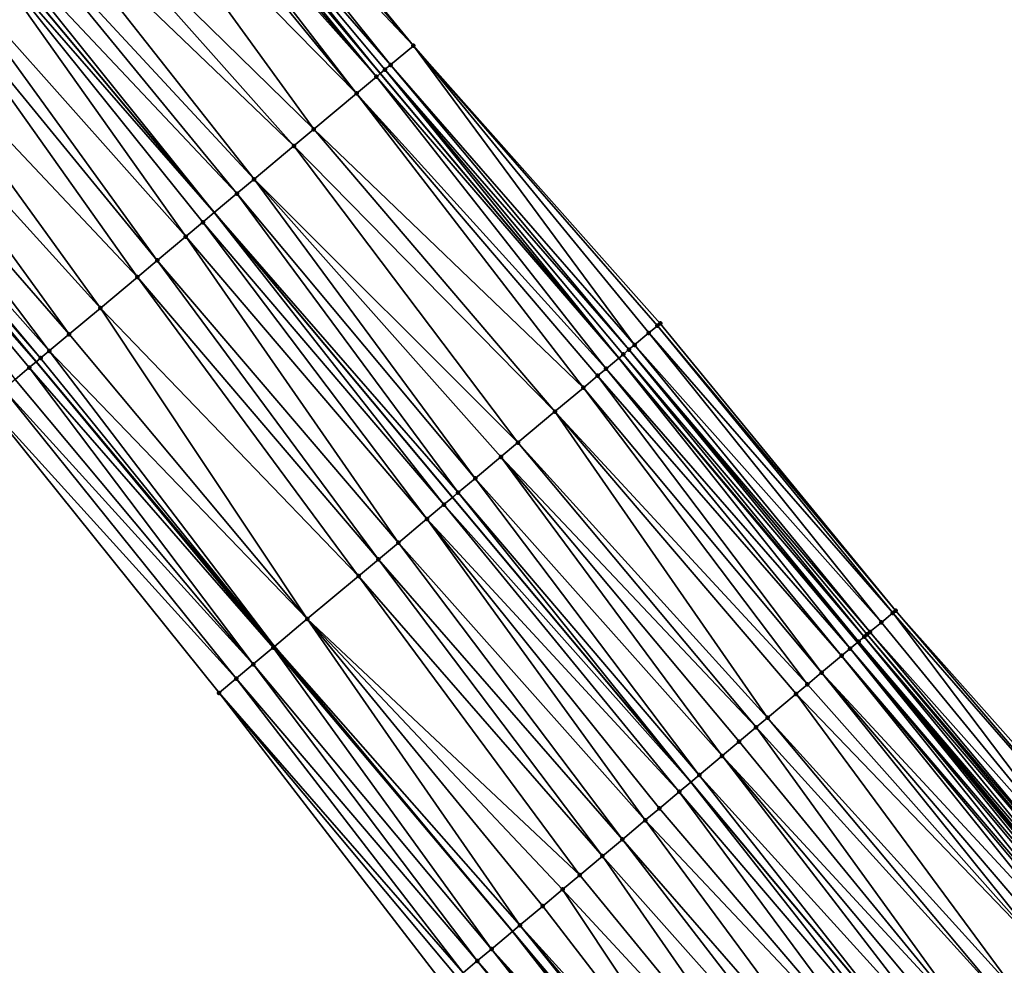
# Model space of a CAD drawing. Header units: feet. Extents: x 2004186 to 2014793, y 836912 to 864902.
# Tile 475 of 656: x 2007390 to 2007443, y 851953 to 852004. Entities that reach past the tile are written whole.
import ezdxf

# ---------------------------------------------------------------- set-up
doc = ezdxf.new("R2010")
doc.units = ezdxf.units.FT
doc.header["$LTSCALE"] = 100
doc.header["$MEASUREMENT"] = 0
for name, color, linetype, lineweight in [('EP_Travel Lane', 5, 'Continuous', 40), ('GPL_Skip Line', 2, 'Continuous', 40), ('Road Shots', 4, 'Continuous', 200), ('Road X-Section', 30, 'Continuous', 13)]:
    doc.layers.add(name, color=color, linetype=linetype, lineweight=lineweight)
doc.layers.add('I-77 SB_MM21-27-Surface-Border', color=7, linetype='Continuous')
doc.layers.add('I-77 SB_MM21-27-Surface-TIN', color=7, linetype='Continuous')

msp = doc.modelspace()

# ---------------------------------------------------------------- linework, layer by layer
at = {"layer": 'EP_Travel Lane'}
for points in [[(2007602.427108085, 851771.5193613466, 434.8469044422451), (2007589.54651904, 851786.819311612, 434.8923753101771), (2007576.665960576, 851802.1192255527, 434.9596045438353), (2007563.785330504, 851817.4192245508, 434.9758447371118), (2007550.917838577, 851832.7106904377, 435.0116748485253), (2007538.043185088, 851848.0156263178, 435.0706222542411), (2007525.168504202, 851863.3205947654, 435.1204272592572), (2007512.293951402, 851878.6254109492, 435.212847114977), (2007499.41933764, 851893.9302996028, 435.2849911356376), (2007486.544797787, 851909.2351003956, 435.3817265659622), (2007473.670264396, 851924.5398935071, 435.4805826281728), (2007460.795805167, 851939.8445984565, 435.6041196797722), (2007447.942165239, 851955.1356272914, 435.7190686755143), (2007435.081684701, 851970.4521688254, 435.8326704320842), (2007422.221149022, 851985.7687760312, 435.9335443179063), (2007409.360636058, 852001.0853561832, 436.0396608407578), (2007396.500211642, 852016.4018308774, 436.1662396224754)], [(2007570.793330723, 851771.014521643, 434.817005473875), (2007557.86489253, 851786.2741778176, 434.8509902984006), (2007544.936497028, 851801.5337836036, 434.915286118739), (2007532.05063319, 851816.850676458, 434.9944426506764), (2007519.212721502, 851832.1865921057, 435.0379682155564), (2007506.374905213, 851847.5223937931, 435.1133429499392), (2007493.5371169, 851862.8581620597, 435.1980239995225), (2007480.699472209, 851878.1937587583, 435.3306054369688), (2007467.861817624, 851893.5293672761, 435.4598719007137), (2007455.024251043, 851908.8648706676, 435.6185170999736), (2007442.186681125, 851924.2003780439, 435.7760287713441), (2007429.332880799, 851939.5554357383, 435.9316822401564), (2007416.495602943, 851954.891014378, 436.0893727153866), (2007403.658229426, 851970.2267072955, 436.2248801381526), (2007390.821034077, 851985.562187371, 436.4016694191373), (2007377.983800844, 852000.8977127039, 436.5696962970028), (2007365.146606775, 852016.2331912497, 436.746768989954)]]:
    msp.add_polyline3d(points, dxfattribs=at)
at = {"layer": 'GPL_Skip Line'}
msp.add_polyline3d([(2007593.417325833, 851763.9257781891, 434.9261233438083), (2007580.528480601, 851779.2188413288, 434.9466733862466), (2007567.639660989, 851794.5118740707, 434.9854355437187), (2007554.750797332, 851809.8049590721, 434.992887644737), (2007541.873390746, 851825.1076221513, 435.034522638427), (2007529.003965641, 851840.4170964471, 435.0699682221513), (2007516.134610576, 851855.7264874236, 435.1287140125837), (2007503.265309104, 851871.0358146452, 435.2052888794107), (2007490.396091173, 851886.3450424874, 435.3096552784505), (2007477.526880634, 851901.6542615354, 435.4164809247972), (2007464.657759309, 851916.9633744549, 435.5529856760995), (2007451.788603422, 851932.27252849, 435.677992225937), (2007438.931656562, 851947.5918225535, 435.8180751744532), (2007426.093954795, 851962.9272594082, 435.9514584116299), (2007413.256145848, 851978.2628242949, 436.0600149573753), (2007400.41848609, 851993.5982109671, 436.2031289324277), (2007387.580882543, 852008.9335304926, 436.3592634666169)], dxfattribs=at)
at = {"layer": 'I-77 SB_MM21-27-Surface-Border', "color": 3, "linetype": 'ByBlock', "lineweight": -2}
for points in [[(2007398.467898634, 852018.0501573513, 436.0381571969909), (2007411.15235097, 852002.5862111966, 435.9298862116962), (2007424.450099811, 851987.6359453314, 435.7904198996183), (2007437.134730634, 851972.1717859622, 435.7234660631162), (2007450.432588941, 851957.221389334, 435.6093713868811), (2007463.423082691, 851942.0540873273, 435.4482632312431), (2007476.44525159, 851926.8737239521, 435.2961944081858), (2007489.161404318, 851911.4357675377, 435.2015389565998), (2007502.030708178, 851896.1264374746, 435.1257404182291), (2007515.206074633, 851881.0746452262, 435.0080152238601), (2007527.92233302, 851865.636563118, 434.948486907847), (2007540.791672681, 851850.3271904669, 434.8846398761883), (2007553.814176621, 851835.146428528, 434.8440177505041), (2007565.914514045, 851819.2140732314, 434.8380111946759), (2007578.803343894, 851803.9210283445, 434.8065693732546), (2007591.386305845, 851788.3702145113, 434.7703173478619), (2007604.733864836, 851773.463909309, 434.69425341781)], [(2007568.599676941, 851769.1657998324, 434.793076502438), (2007555.863779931, 851784.58773051, 434.8261248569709), (2007542.516219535, 851799.4940373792, 434.901223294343), (2007529.319505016, 851814.5548996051, 434.9846736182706), (2007516.143906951, 851829.6069673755, 435.0253286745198), (2007503.274639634, 851844.9162539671, 435.1132913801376), (2007490.405418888, 851860.2254851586, 435.216715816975), (2007477.383172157, 851875.4059411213, 435.3428858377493), (2007464.360932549, 851890.5863886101, 435.4714047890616), (2007451.338743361, 851905.7667761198, 435.6167385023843), (2007438.469698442, 851921.0757981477, 435.7786532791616), (2007426.050253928, 851936.8071358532, 435.9688119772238), (2007412.905939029, 851951.8856906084, 436.1259388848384), (2007400.681674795, 851967.7346392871, 436.2607944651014), (2007388.151000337, 851983.3264634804, 436.4663909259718), (2007374.70008124, 851998.148125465, 436.6493122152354), (2007362.015852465, 852013.6118045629, 436.8093653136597)]]:
    msp.add_polyline3d(points, dxfattribs=at)
at = {"layer": 'I-77 SB_MM21-27-Surface-TIN', "color": 128, "linetype": 'ByBlock', "lineweight": -2}
for points in [[(2007398.467898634, 852018.0501573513, 436.0381571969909), (2007398.161283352, 852017.7932778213, 436.0613848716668), (2007411.15235097, 852002.5862111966, 435.9298862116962)], [(2007398.161283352, 852017.7932778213, 436.0613848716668), (2007397.394725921, 852017.1511019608, 436.1150010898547), (2007411.15235097, 852002.5862111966, 435.9298862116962)], [(2007397.394725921, 852017.1511019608, 436.1150010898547), (2007396.781451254, 852016.6373955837, 436.1512408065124), (2007409.92584846, 852001.5587425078, 436.013210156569)], [(2007397.394725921, 852017.1511019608, 436.1150010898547), (2007409.92584846, 852001.5587425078, 436.013210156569), (2007411.15235097, 852002.5862111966, 435.9298862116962)], [(2007396.168161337, 852016.1237074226, 436.1839482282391), (2007409.159206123, 852000.9166680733, 436.0471578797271), (2007396.500211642, 852016.4018308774, 436.1662396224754)], [(2007396.781451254, 852016.6373955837, 436.1512408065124), (2007396.500211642, 852016.4018308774, 436.1662396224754), (2007409.360636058, 852001.0853561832, 436.0396608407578)], [(2007409.159206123, 852000.9166680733, 436.0471578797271), (2007409.360636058, 852001.0853561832, 436.0396608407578), (2007396.500211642, 852016.4018308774, 436.1662396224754)], [(2007396.781451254, 852016.6373955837, 436.1512408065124), (2007409.360636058, 852001.0853561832, 436.0396608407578), (2007409.619205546, 852001.3018959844, 436.0300371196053)], [(2007396.781451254, 852016.6373955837, 436.1512408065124), (2007409.619205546, 852001.3018959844, 436.0300371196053), (2007409.92584846, 852001.5587425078, 436.013210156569)], [(2007395.861494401, 852015.8668895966, 436.1952109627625), (2007395.401458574, 852015.4817051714, 436.2039000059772), (2007408.085816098, 852000.0178722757, 436.0736628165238)], [(2007396.168161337, 852016.1237074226, 436.1839482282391), (2007395.861494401, 852015.8668895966, 436.1952109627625), (2007409.159206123, 852000.9166680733, 436.0471578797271)], [(2007395.861494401, 852015.8668895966, 436.1952109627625), (2007408.085816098, 852000.0178722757, 436.0736628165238), (2007409.159206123, 852000.9166680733, 436.0471578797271)], [(2007395.401458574, 852015.4817051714, 436.2039000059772), (2007394.021357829, 852014.3261438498, 436.2315273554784), (2007408.085816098, 852000.0178722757, 436.0736628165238)], [(2007394.021357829, 852014.3261438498, 436.2315273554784), (2007391.414509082, 852012.1434070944, 436.2856153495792), (2007405.785635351, 851998.0919520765, 436.1167312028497)], [(2007394.021357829, 852014.3261438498, 436.2315273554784), (2007405.785635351, 851998.0919520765, 436.1167312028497), (2007408.085816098, 852000.0178722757, 436.0736628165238)], [(2007391.414509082, 852012.1434070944, 436.2856153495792), (2007390.187719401, 852011.1162814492, 436.3024216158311), (2007404.712210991, 851997.1931972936, 436.1352829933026)], [(2007391.414509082, 852012.1434070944, 436.2856153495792), (2007404.712210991, 851997.1931972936, 436.1352829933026), (2007405.785635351, 851998.0919520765, 436.1167312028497)], [(2007390.187719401, 852011.1162814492, 436.3024216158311), (2007388.960957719, 852010.0891223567, 436.3257136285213), (2007402.565309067, 851995.3957512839, 436.1600624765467)], [(2007390.187719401, 852011.1162814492, 436.3024216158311), (2007402.565309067, 851995.3957512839, 436.1600624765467), (2007404.712210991, 851997.1931972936, 436.1352829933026)], [(2007388.960957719, 852010.0891223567, 436.3257136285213), (2007387.88756919, 852009.190324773, 436.3525664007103), (2007401.64522853, 851994.6253930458, 436.1753814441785)], [(2007388.960957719, 852010.0891223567, 436.3257136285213), (2007401.64522853, 851994.6253930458, 436.1753814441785), (2007402.565309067, 851995.3957512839, 436.1600624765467)], [(2007387.274195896, 852008.6767362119, 436.3659605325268), (2007400.41848609, 851993.5982109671, 436.2031289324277), (2007387.580882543, 852008.9335304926, 436.3592634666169)], [(2007387.88756919, 852009.190324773, 436.3525664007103), (2007387.580882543, 852008.9335304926, 436.3592634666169), (2007400.41848609, 851993.5982109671, 436.2031289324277)], [(2007387.88756919, 852009.190324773, 436.3525664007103), (2007400.41848609, 851993.5982109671, 436.2031289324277), (2007401.64522853, 851994.6253930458, 436.1753814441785)], [(2007387.274195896, 852008.6767362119, 436.3659605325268), (2007385.587370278, 852007.2644262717, 436.3914305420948), (2007398.885010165, 851992.3142905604, 436.226723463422)], [(2007387.274195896, 852008.6767362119, 436.3659605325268), (2007399.805114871, 851993.0846199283, 436.21700267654), (2007400.41848609, 851993.5982109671, 436.2031289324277)], [(2007387.274195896, 852008.6767362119, 436.3659605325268), (2007398.885010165, 851992.3142905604, 436.226723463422), (2007399.805114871, 851993.0846199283, 436.21700267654)], [(2007385.587370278, 852007.2644262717, 436.3914305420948), (2007384.667287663, 852006.4940705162, 436.4062693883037), (2007397.351547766, 851991.0303539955, 436.2534510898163)], [(2007385.587370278, 852007.2644262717, 436.3914305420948), (2007397.351547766, 851991.0303539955, 436.2534510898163), (2007398.885010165, 851992.3142905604, 436.226723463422)], [(2007384.667287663, 852006.4940705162, 436.4062693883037), (2007382.520497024, 852004.69649157, 436.4568295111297), (2007396.278158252, 851990.1315575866, 436.2800745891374)], [(2007384.667287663, 852006.4940705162, 436.4062693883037), (2007396.278158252, 851990.1315575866, 436.2800745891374), (2007397.351547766, 851991.0303539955, 436.2534510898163)], [(2007382.520497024, 852004.69649157, 436.4568295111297), (2007380.833741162, 852003.2840983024, 436.4984575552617), (2007394.284676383, 851988.4624170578, 436.3192793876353)], [(2007382.520497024, 852004.69649157, 436.4568295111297), (2007394.284676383, 851988.4624170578, 436.3192793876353), (2007396.278158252, 851990.1315575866, 436.2800745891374)], [(2007380.833741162, 852003.2840983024, 436.4984575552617), (2007379.453702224, 852002.1284631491, 436.5404014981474), (2007392.597904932, 851987.0500424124, 436.3572940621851)], [(2007380.833741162, 852003.2840983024, 436.4984575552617), (2007392.597904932, 851987.0500424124, 436.3572940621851), (2007394.284676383, 851988.4624170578, 436.3192793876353)], [(2007411.15235097, 852002.5862111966, 435.9298862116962), (2007409.92584846, 852001.5587425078, 436.013210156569), (2007423.070334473, 851986.4799833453, 435.8957379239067)], [(2007411.15235097, 852002.5862111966, 435.9298862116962), (2007424.296804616, 851987.507490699, 435.8049164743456), (2007424.450099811, 851987.6359453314, 435.7904198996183)], [(2007411.15235097, 852002.5862111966, 435.9298862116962), (2007423.836892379, 851987.1221586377, 435.8422328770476), (2007424.296804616, 851987.507490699, 435.8049164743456)], [(2007411.15235097, 852002.5862111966, 435.9298862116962), (2007423.070334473, 851986.4799833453, 435.8957379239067), (2007423.836892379, 851987.1221586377, 435.8422328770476)], [(2007379.453702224, 852002.1284631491, 436.5404014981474), (2007378.226936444, 852001.101308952, 436.562744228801), (2007391.524501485, 851986.1512626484, 436.3806899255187)], [(2007379.453702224, 852002.1284631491, 436.5404014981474), (2007391.524501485, 851986.1512626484, 436.3806899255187), (2007392.597904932, 851987.0500424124, 436.3572940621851)], [(2007409.92584846, 852001.5587425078, 436.013210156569), (2007409.619205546, 852001.3018959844, 436.0300371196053), (2007422.763694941, 851986.2231327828, 435.9133481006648)], [(2007409.92584846, 852001.5587425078, 436.013210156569), (2007422.763694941, 851986.2231327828, 435.9133481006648), (2007423.070334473, 851986.4799833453, 435.8957379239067)], [(2007378.226936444, 852001.101308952, 436.562744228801), (2007377.983800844, 852000.8977127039, 436.5696962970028), (2007391.064479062, 851985.7660622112, 436.3924831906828)], [(2007378.226936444, 852001.101308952, 436.562744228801), (2007391.064479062, 851985.7660622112, 436.3924831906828), (2007391.524501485, 851986.1512626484, 436.3806899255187)], [(2007409.159206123, 852000.9166680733, 436.0471578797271), (2007408.085816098, 852000.0178722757, 436.0736628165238), (2007421.537004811, 851985.1958882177, 435.9532123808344)], [(2007409.159206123, 852000.9166680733, 436.0471578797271), (2007422.221149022, 851985.7687760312, 435.9335443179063), (2007409.360636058, 852001.0853561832, 436.0396608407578)], [(2007409.159206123, 852000.9166680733, 436.0471578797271), (2007421.537004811, 851985.1958882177, 435.9532123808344), (2007422.221149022, 851985.7687760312, 435.9335443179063)], [(2007409.619205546, 852001.3018959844, 436.0300371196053), (2007409.360636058, 852001.0853561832, 436.0396608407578), (2007422.221149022, 851985.7687760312, 435.9335443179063)], [(2007409.619205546, 852001.3018959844, 436.0300371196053), (2007422.221149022, 851985.7687760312, 435.9335443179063), (2007422.457037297, 851985.9663038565, 435.9267629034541)], [(2007409.619205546, 852001.3018959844, 436.0300371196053), (2007422.457037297, 851985.9663038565, 435.9267629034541), (2007422.763694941, 851986.2231327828, 435.9133481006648)], [(2007377.613581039, 852000.5876990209, 436.5802821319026), (2007390.821034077, 851985.562187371, 436.4016694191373), (2007377.983800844, 852000.8977127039, 436.5696962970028)], [(2007377.613581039, 852000.5876990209, 436.5802821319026), (2007390.451147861, 851985.2524233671, 436.415626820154), (2007390.821034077, 851985.562187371, 436.4016694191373)], [(2007377.613581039, 852000.5876990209, 436.5802821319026), (2007389.684473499, 851984.6103871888, 436.4421562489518), (2007390.451147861, 851985.2524233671, 436.415626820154)], [(2007391.064479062, 851985.7660622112, 436.3924831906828), (2007377.983800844, 852000.8977127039, 436.5696962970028), (2007390.821034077, 851985.562187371, 436.4016694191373)], [(2007408.085816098, 852000.0178722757, 436.0736628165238), (2007405.785635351, 851998.0919520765, 436.1167312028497), (2007420.310220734, 851984.1687558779, 435.9713151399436)], [(2007408.085816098, 852000.0178722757, 436.0736628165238), (2007421.076972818, 851984.8106992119, 435.9627889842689), (2007421.537004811, 851985.1958882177, 435.9532123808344)], [(2007408.085816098, 852000.0178722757, 436.0736628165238), (2007420.310220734, 851984.1687558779, 435.9713151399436), (2007421.076972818, 851984.8106992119, 435.9627889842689)], [(2007405.785635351, 851998.0919520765, 436.1167312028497), (2007404.712210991, 851997.1931972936, 436.1352829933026), (2007418.776743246, 851982.8848373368, 435.9945477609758)], [(2007405.785635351, 851998.0919520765, 436.1167312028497), (2007418.776743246, 851982.8848373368, 435.9945477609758), (2007420.310220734, 851984.1687558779, 435.9713151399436)], [(2007404.712210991, 851997.1931972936, 436.1352829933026), (2007402.565309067, 851995.3957512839, 436.1600624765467), (2007416.783202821, 851981.2157667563, 436.0201889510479)], [(2007404.712210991, 851997.1931972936, 436.1352829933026), (2007416.783202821, 851981.2157667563, 436.0201889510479), (2007418.776743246, 851982.8848373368, 435.9945477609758)], [(2007402.565309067, 851995.3957512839, 436.1600624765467), (2007401.64522853, 851994.6253930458, 436.1753814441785), (2007414.482910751, 851979.2899795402, 436.0374706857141)], [(2007402.565309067, 851995.3957512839, 436.1600624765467), (2007415.863075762, 851980.4454640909, 436.0247318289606), (2007416.783202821, 851981.2157667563, 436.0201889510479)], [(2007402.565309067, 851995.3957512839, 436.1600624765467), (2007414.482910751, 851979.2899795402, 436.0374706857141), (2007415.863075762, 851980.4454640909, 436.0247318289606)], [(2007401.64522853, 851994.6253930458, 436.1753814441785), (2007400.41848609, 851993.5982109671, 436.2031289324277), (2007413.562839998, 851978.5196096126, 436.0550562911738)], [(2007401.64522853, 851994.6253930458, 436.1753814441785), (2007413.562839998, 851978.5196096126, 436.0550562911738), (2007414.482910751, 851979.2899795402, 436.0374706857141)], [(2007399.805114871, 851993.0846199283, 436.21700267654), (2007412.796104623, 851977.877646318, 436.0674529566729), (2007400.41848609, 851993.5982109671, 436.2031289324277)], [(2007412.796104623, 851977.877646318, 436.0674529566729), (2007413.256145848, 851978.2628242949, 436.0600149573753), (2007400.41848609, 851993.5982109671, 436.2031289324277)], [(2007413.562839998, 851978.5196096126, 436.0550562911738), (2007400.41848609, 851993.5982109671, 436.2031289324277), (2007413.256145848, 851978.2628242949, 436.0600149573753)], [(2007399.805114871, 851993.0846199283, 436.21700267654), (2007398.885010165, 851992.3142905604, 436.226723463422), (2007411.876026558, 851977.1072851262, 436.0833446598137)], [(2007399.805114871, 851993.0846199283, 436.21700267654), (2007411.876026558, 851977.1072851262, 436.0833446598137), (2007412.796104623, 851977.877646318, 436.0674529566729)], [(2007398.885010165, 851992.3142905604, 436.226723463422), (2007397.351547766, 851991.0303539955, 436.2534510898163), (2007410.342540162, 851975.8233772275, 436.1045136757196)], [(2007398.885010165, 851992.3142905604, 436.226723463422), (2007410.342540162, 851975.8233772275, 436.1045136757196), (2007411.876026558, 851977.1072851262, 436.0833446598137)], [(2007397.351547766, 851991.0303539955, 436.2534510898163), (2007396.278158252, 851990.1315575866, 436.2800745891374), (2007409.269123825, 851974.9246128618, 436.1249237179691)], [(2007397.351547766, 851991.0303539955, 436.2534510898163), (2007409.269123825, 851974.9246128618, 436.1249237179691), (2007410.342540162, 851975.8233772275, 436.1045136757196)], [(2007396.278158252, 851990.1315575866, 436.2800745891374), (2007394.284676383, 851988.4624170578, 436.3192793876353), (2007408.195685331, 851974.025874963, 436.1402015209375)], [(2007396.278158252, 851990.1315575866, 436.2800745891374), (2007408.195685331, 851974.025874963, 436.1402015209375), (2007409.269123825, 851974.9246128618, 436.1249237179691)], [(2007394.284676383, 851988.4624170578, 436.3192793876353), (2007392.597904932, 851987.0500424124, 436.3572940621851), (2007405.435450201, 851971.7147925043, 436.1876601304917)], [(2007394.284676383, 851988.4624170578, 436.3192793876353), (2007405.435450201, 851971.7147925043, 436.1876601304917), (2007408.195685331, 851974.025874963, 436.1402015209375)], [(2007423.836892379, 851987.1221586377, 435.8422328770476), (2007423.070334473, 851986.4799833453, 435.8957379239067), (2007436.368138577, 851971.5296514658, 435.7690611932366)], [(2007424.296804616, 851987.507490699, 435.8049164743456), (2007423.836892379, 851987.1221586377, 435.8422328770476), (2007436.981419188, 851972.0433507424, 435.7341985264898)], [(2007423.836892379, 851987.1221586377, 435.8422328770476), (2007436.368138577, 851971.5296514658, 435.7690611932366), (2007436.981419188, 851972.0433507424, 435.7341985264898)], [(2007424.450099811, 851987.6359453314, 435.7904198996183), (2007424.296804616, 851987.507490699, 435.8049164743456), (2007437.134730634, 851972.1717859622, 435.7234660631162)], [(2007424.296804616, 851987.507490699, 435.8049164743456), (2007436.981419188, 851972.0433507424, 435.7341985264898), (2007437.134730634, 851972.1717859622, 435.7234660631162)], [(2007392.597904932, 851987.0500424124, 436.3572940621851), (2007391.524501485, 851986.1512626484, 436.3806899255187), (2007405.435450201, 851971.7147925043, 436.1876601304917)], [(2007391.524501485, 851986.1512626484, 436.3806899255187), (2007391.064479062, 851985.7660622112, 436.3924831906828), (2007403.658229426, 851970.2267072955, 436.2248801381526)], [(2007391.524501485, 851986.1512626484, 436.3806899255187), (2007403.658229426, 851970.2267072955, 436.2248801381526), (2007405.435450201, 851971.7147925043, 436.1876601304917)], [(2007422.763694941, 851986.2231327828, 435.9133481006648), (2007422.457037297, 851985.9663038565, 435.9267629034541), (2007435.448237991, 851970.7590782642, 435.8260646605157)], [(2007423.070334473, 851986.4799833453, 435.8957379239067), (2007422.763694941, 851986.2231327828, 435.9133481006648), (2007435.754897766, 851971.0159046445, 435.8131432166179)], [(2007422.763694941, 851986.2231327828, 435.9133481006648), (2007435.601573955, 851970.887484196, 435.8210113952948), (2007435.754897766, 851971.0159046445, 435.8131432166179)], [(2007422.763694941, 851986.2231327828, 435.9133481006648), (2007435.448237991, 851970.7590782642, 435.8260646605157), (2007435.601573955, 851970.887484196, 435.8210113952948)], [(2007423.070334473, 851986.4799833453, 435.8957379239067), (2007435.754897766, 851971.0159046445, 435.8131432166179), (2007436.368138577, 851971.5296514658, 435.7690611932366)], [(2007390.451147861, 851985.2524233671, 436.415626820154), (2007403.595323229, 851970.1740352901, 436.2261975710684), (2007390.821034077, 851985.562187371, 436.4016694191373)], [(2007391.064479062, 851985.7660622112, 436.3924831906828), (2007390.821034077, 851985.562187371, 436.4016694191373), (2007403.658229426, 851970.2267072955, 436.2248801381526)], [(2007403.595323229, 851970.1740352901, 436.2261975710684), (2007403.658229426, 851970.2267072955, 436.2248801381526), (2007390.821034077, 851985.562187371, 436.4016694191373)], [(2007421.537004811, 851985.1958882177, 435.9532123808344), (2007434.681521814, 851970.1170920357, 435.8429091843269), (2007422.221149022, 851985.7687760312, 435.9335443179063)], [(2007422.457037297, 851985.9663038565, 435.9267629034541), (2007422.221149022, 851985.7687760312, 435.9335443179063), (2007435.141544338, 851970.5022923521, 435.831138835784)], [(2007434.681521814, 851970.1170920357, 435.8429091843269), (2007435.081684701, 851970.4521688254, 435.8326704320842), (2007422.221149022, 851985.7687760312, 435.9335443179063)], [(2007435.141544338, 851970.5022923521, 435.831138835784), (2007422.221149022, 851985.7687760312, 435.9335443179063), (2007435.081684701, 851970.4521688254, 435.8326704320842)], [(2007422.457037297, 851985.9663038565, 435.9267629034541), (2007435.141544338, 851970.5022923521, 435.831138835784), (2007435.448237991, 851970.7590782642, 435.8260646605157)], [(2007390.451147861, 851985.2524233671, 436.415626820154), (2007389.684473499, 851984.6103871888, 436.4421562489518), (2007402.521912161, 851969.2752646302, 436.2478281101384)], [(2007390.451147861, 851985.2524233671, 436.415626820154), (2007402.521912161, 851969.2752646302, 436.2478281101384), (2007403.595323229, 851970.1740352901, 436.2261975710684)], [(2007421.537004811, 851985.1958882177, 435.9532123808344), (2007421.076972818, 851984.8106992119, 435.9627889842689), (2007434.221503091, 851969.7318871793, 435.8555598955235)], [(2007421.537004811, 851985.1958882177, 435.9532123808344), (2007434.221503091, 851969.7318871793, 435.8555598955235), (2007434.681521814, 851970.1170920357, 435.8429091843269)], [(2007389.684473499, 851984.6103871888, 436.4421562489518), (2007389.071102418, 851984.0967959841, 436.4560620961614), (2007402.521912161, 851969.2752646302, 436.2478281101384)], [(2007421.076972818, 851984.8106992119, 435.9627889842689), (2007420.310220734, 851984.1687558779, 435.9713151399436), (2007433.148042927, 851968.8331751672, 435.8658192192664)], [(2007421.076972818, 851984.8106992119, 435.9627889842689), (2007433.148042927, 851968.8331751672, 435.8658192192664), (2007434.221503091, 851969.7318871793, 435.8555598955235)], [(2007389.071102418, 851984.0967959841, 436.4560620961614), (2007388.151000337, 851983.3264634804, 436.4663909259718), (2007401.601808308, 851968.5049342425, 436.2577466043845)], [(2007389.071102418, 851984.0967959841, 436.4560620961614), (2007401.601808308, 851968.5049342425, 436.2577466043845), (2007402.521912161, 851969.2752646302, 436.2478281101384)], [(2007420.310220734, 851984.1687558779, 435.9713151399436), (2007418.776743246, 851982.8848373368, 435.9945477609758), (2007432.38128944, 851968.1912335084, 435.874021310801)], [(2007420.310220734, 851984.1687558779, 435.9713151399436), (2007432.38128944, 851968.1912335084, 435.874021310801), (2007433.148042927, 851968.8331751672, 435.8658192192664)], [(2007388.151000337, 851983.3264634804, 436.4663909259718), (2007400.681674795, 851967.7346392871, 436.2607944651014), (2007401.601808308, 851968.5049342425, 436.2577466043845)], [(2007418.776743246, 851982.8848373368, 435.9945477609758), (2007416.783202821, 851981.2157667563, 436.0201889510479), (2007430.234405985, 851966.3937654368, 435.9030812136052)], [(2007418.776743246, 851982.8848373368, 435.9945477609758), (2007431.767898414, 851967.677666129, 435.8833078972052), (2007432.38128944, 851968.1912335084, 435.874021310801)], [(2007418.776743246, 851982.8848373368, 435.9945477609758), (2007430.234405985, 851966.3937654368, 435.9030812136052), (2007431.767898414, 851967.677666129, 435.8833078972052)], [(2007416.783202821, 851981.2157667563, 436.0201889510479), (2007415.863075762, 851980.4454640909, 436.0247318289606), (2007429.620998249, 851965.8802180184, 435.9084971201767)], [(2007416.783202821, 851981.2157667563, 436.0201889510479), (2007429.620998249, 851965.8802180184, 435.9084971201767), (2007430.234405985, 851966.3937654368, 435.9030812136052)], [(2007415.863075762, 851980.4454640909, 436.0247318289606), (2007414.482910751, 851979.2899795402, 436.0374706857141), (2007427.780763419, 851964.3395896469, 435.922052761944)], [(2007415.863075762, 851980.4454640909, 436.0247318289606), (2007428.700865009, 851965.1099227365, 435.91160929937), (2007429.620998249, 851965.8802180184, 435.9084971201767)], [(2007415.863075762, 851980.4454640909, 436.0247318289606), (2007427.780763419, 851964.3395896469, 435.922052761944), (2007428.700865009, 851965.1099227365, 435.91160929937)], [(2007414.482910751, 851979.2899795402, 436.0374706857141), (2007413.562839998, 851978.5196096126, 436.0550562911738), (2007426.554004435, 851963.3124273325, 435.945969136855)], [(2007414.482910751, 851979.2899795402, 436.0374706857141), (2007426.554004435, 851963.3124273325, 435.945969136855), (2007427.780763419, 851964.3395896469, 435.922052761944)], [(2007412.796104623, 851977.877646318, 436.0674529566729), (2007426.093954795, 851962.9272594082, 435.9514584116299), (2007413.256145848, 851978.2628242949, 436.0600149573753)], [(2007413.562839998, 851978.5196096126, 436.0550562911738), (2007413.256145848, 851978.2628242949, 436.0600149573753), (2007426.093954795, 851962.9272594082, 435.9514584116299)], [(2007413.562839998, 851978.5196096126, 436.0550562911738), (2007426.093954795, 851962.9272594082, 435.9514584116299), (2007426.554004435, 851963.3124273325, 435.945969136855)], [(2007412.796104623, 851977.877646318, 436.0674529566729), (2007411.876026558, 851977.1072851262, 436.0833446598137), (2007425.480555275, 851962.4137021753, 435.9587774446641)], [(2007412.796104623, 851977.877646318, 436.0674529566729), (2007425.480555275, 851962.4137021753, 435.9587774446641), (2007426.093954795, 851962.9272594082, 435.9514584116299)], [(2007411.876026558, 851977.1072851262, 436.0833446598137), (2007410.342540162, 851975.8233772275, 436.1045136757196), (2007423.640334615, 851960.8730568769, 435.9756153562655)], [(2007411.876026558, 851977.1072851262, 436.0833446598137), (2007424.407083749, 851961.515003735, 435.9664050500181), (2007425.480555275, 851962.4137021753, 435.9587774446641)], [(2007411.876026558, 851977.1072851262, 436.0833446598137), (2007423.640334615, 851960.8730568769, 435.9756153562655), (2007424.407083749, 851961.515003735, 435.9664050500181)], [(2007410.342540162, 851975.8233772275, 436.1045136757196), (2007409.269123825, 851974.9246128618, 436.1249237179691), (2007422.413530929, 851959.8459479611, 435.989177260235)], [(2007410.342540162, 851975.8233772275, 436.1045136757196), (2007422.413530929, 851959.8459479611, 435.989177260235), (2007423.640334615, 851960.8730568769, 435.9756153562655)], [(2007409.269123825, 851974.9246128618, 436.1249237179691), (2007408.195685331, 851974.025874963, 436.1402015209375), (2007421.340103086, 851958.9471973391, 436.006923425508)], [(2007409.269123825, 851974.9246128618, 436.1249237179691), (2007421.340103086, 851958.9471973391, 436.006923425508), (2007422.413530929, 851959.8459479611, 435.989177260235)], [(2007408.195685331, 851974.025874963, 436.1402015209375), (2007405.435450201, 851971.7147925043, 436.1876601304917), (2007420.113307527, 851957.9200787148, 436.0223678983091)], [(2007408.195685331, 851974.025874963, 436.1402015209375), (2007420.113307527, 851957.9200787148, 436.0223678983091), (2007421.340103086, 851958.9471973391, 436.006923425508)], [(2007436.981419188, 851972.0433507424, 435.7341985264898), (2007436.368138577, 851971.5296514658, 435.7690611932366), (2007449.052699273, 851956.0655758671, 435.6858897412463)], [(2007437.134730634, 851972.1717859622, 435.7234660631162), (2007436.981419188, 851972.0433507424, 435.7341985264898), (2007450.125968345, 851956.9645161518, 435.631367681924)], [(2007436.981419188, 851972.0433507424, 435.7341985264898), (2007449.052699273, 851956.0655758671, 435.6858897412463), (2007450.125968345, 851956.9645161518, 435.631367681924)], [(2007437.134730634, 851972.1717859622, 435.7234660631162), (2007450.125968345, 851956.9645161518, 435.631367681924), (2007450.432588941, 851957.221389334, 435.6093713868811)], [(2007405.435450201, 851971.7147925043, 436.1876601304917), (2007403.658229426, 851970.2267072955, 436.2248801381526), (2007416.89305285, 851955.2237923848, 436.0822892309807)], [(2007405.435450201, 851971.7147925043, 436.1876601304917), (2007419.19322219, 851957.149726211, 436.0365759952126), (2007420.113307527, 851957.9200787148, 436.0223678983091)], [(2007405.435450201, 851971.7147925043, 436.1876601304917), (2007418.11982033, 851956.2509445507, 436.0603407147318), (2007419.19322219, 851957.149726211, 436.0365759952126)], [(2007405.435450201, 851971.7147925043, 436.1876601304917), (2007416.89305285, 851955.2237923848, 436.0822892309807), (2007418.11982033, 851956.2509445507, 436.0603407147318)], [(2007436.368138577, 851971.5296514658, 435.7690611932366), (2007435.754897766, 851971.0159046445, 435.8131432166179), (2007449.052699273, 851956.0655758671, 435.6858897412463)], [(2007435.448237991, 851970.7590782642, 435.8260646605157), (2007435.141544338, 851970.5022923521, 435.831138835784), (2007448.132683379, 851955.2951404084, 435.7161822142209)], [(2007435.601573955, 851970.887484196, 435.8210113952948), (2007435.448237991, 851970.7590782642, 435.8260646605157), (2007448.439402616, 851955.5518957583, 435.7170347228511)], [(2007435.448237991, 851970.7590782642, 435.8260646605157), (2007448.132683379, 851955.2951404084, 435.7161822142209), (2007448.439402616, 851955.5518957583, 435.7170347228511)], [(2007435.754897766, 851971.0159046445, 435.8131432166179), (2007435.601573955, 851970.887484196, 435.8210113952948), (2007448.592737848, 851955.6803025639, 435.7118122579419)], [(2007435.601573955, 851970.887484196, 435.8210113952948), (2007448.439402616, 851955.5518957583, 435.7170347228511), (2007448.592737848, 851955.6803025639, 435.7118122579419)], [(2007435.754897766, 851971.0159046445, 435.8131432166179), (2007448.592737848, 851955.6803025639, 435.7118122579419), (2007449.052699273, 851956.0655758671, 435.6858897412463)], [(2007403.595323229, 851970.1740352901, 436.2261975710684), (2007402.521912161, 851969.2752646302, 436.2478281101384), (2007415.359593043, 851953.9398527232, 436.1096190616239)], [(2007403.595323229, 851970.1740352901, 436.2261975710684), (2007416.495602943, 851954.891014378, 436.0893727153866), (2007403.658229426, 851970.2267072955, 436.2248801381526)], [(2007403.595323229, 851970.1740352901, 436.2261975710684), (2007415.359593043, 851953.9398527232, 436.1096190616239), (2007416.495602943, 851954.891014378, 436.0893727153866)], [(2007416.89305285, 851955.2237923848, 436.0822892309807), (2007403.658229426, 851970.2267072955, 436.2248801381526), (2007416.495602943, 851954.891014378, 436.0893727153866)], [(2007434.681521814, 851970.1170920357, 435.8429091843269), (2007447.672673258, 851954.9099252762, 435.7308248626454), (2007435.081684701, 851970.4521688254, 435.8326704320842)], [(2007435.141544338, 851970.5022923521, 435.831138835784), (2007435.081684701, 851970.4521688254, 435.8326704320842), (2007447.942165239, 851955.1356272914, 435.7190686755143)], [(2007447.825997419, 851955.038345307, 435.7230379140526), (2007447.942165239, 851955.1356272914, 435.7190686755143), (2007435.081684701, 851970.4521688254, 435.8326704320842)], [(2007447.825997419, 851955.038345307, 435.7230379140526), (2007435.081684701, 851970.4521688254, 435.8326704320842), (2007447.672673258, 851954.9099252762, 435.7308248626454)], [(2007435.141544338, 851970.5022923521, 435.831138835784), (2007447.942165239, 851955.1356272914, 435.7190686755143), (2007447.97933258, 851955.1667521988, 435.7177987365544)], [(2007435.141544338, 851970.5022923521, 435.831138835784), (2007447.97933258, 851955.1667521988, 435.7177987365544), (2007448.132683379, 851955.2951404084, 435.7161822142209)], [(2007434.221503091, 851969.7318871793, 435.8555598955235), (2007433.148042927, 851968.8331751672, 435.8658192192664), (2007446.75260623, 851954.1395508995, 435.7492730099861)], [(2007434.681521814, 851970.1170920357, 435.8429091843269), (2007434.221503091, 851969.7318871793, 435.8555598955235), (2007447.212634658, 851954.5247441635, 435.7388708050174)], [(2007434.221503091, 851969.7318871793, 435.8555598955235), (2007447.059295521, 851954.3963420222, 435.7431888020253), (2007447.212634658, 851954.5247441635, 435.7388708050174)], [(2007434.221503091, 851969.7318871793, 435.8555598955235), (2007446.75260623, 851954.1395508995, 435.7492730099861), (2007447.059295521, 851954.3963420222, 435.7431888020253)], [(2007434.681521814, 851970.1170920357, 435.8429091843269), (2007447.519335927, 851954.7815209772, 435.7355612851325), (2007447.672673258, 851954.9099252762, 435.7308248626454)], [(2007434.681521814, 851970.1170920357, 435.8429091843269), (2007447.212634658, 851954.5247441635, 435.7388708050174), (2007447.519335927, 851954.7815209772, 435.7355612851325)], [(2007402.521912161, 851969.2752646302, 436.2478281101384), (2007401.601808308, 851968.5049342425, 436.2577466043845), (2007414.592831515, 851953.2979206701, 436.11595855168)], [(2007402.521912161, 851969.2752646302, 436.2478281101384), (2007414.592831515, 851953.2979206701, 436.11595855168), (2007415.359593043, 851953.9398527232, 436.1096190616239)], [(2007433.148042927, 851968.8331751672, 435.8658192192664), (2007432.38128944, 851968.1912335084, 435.874021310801), (2007445.679137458, 851953.2408491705, 435.7575368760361)], [(2007433.148042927, 851968.8331751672, 435.8658192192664), (2007446.13919258, 851953.6260105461, 435.7533181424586), (2007446.75260623, 851954.1395508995, 435.7492730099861)], [(2007433.148042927, 851968.8331751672, 435.8658192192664), (2007445.679137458, 851953.2408491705, 435.7575368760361), (2007446.13919258, 851953.6260105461, 435.7533181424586)], [(2007401.601808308, 851968.5049342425, 436.2577466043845), (2007400.681674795, 851967.7346392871, 436.2607944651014), (2007413.826034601, 851952.6560308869, 436.1141014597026)], [(2007401.601808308, 851968.5049342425, 436.2577466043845), (2007413.826034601, 851952.6560308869, 436.1141014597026), (2007414.592831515, 851953.2979206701, 436.11595855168)], [(2007432.38128944, 851968.1912335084, 435.874021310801), (2007431.767898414, 851967.677666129, 435.8833078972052), (2007445.679137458, 851953.2408491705, 435.7575368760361)], [(2007400.681674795, 851967.7346392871, 436.2607944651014), (2007413.519324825, 851952.399264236, 436.1154407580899), (2007413.826034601, 851952.6560308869, 436.1141014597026)], [(2007400.681674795, 851967.7346392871, 436.2607944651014), (2007412.905939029, 851951.8856906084, 436.1259388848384), (2007413.519324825, 851952.399264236, 436.1154407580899)], [(2007431.767898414, 851967.677666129, 435.8833078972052), (2007430.234405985, 851966.3937654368, 435.9030812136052), (2007443.685579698, 851951.5717992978, 435.7791619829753)], [(2007431.767898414, 851967.677666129, 435.8833078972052), (2007443.685579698, 851951.5717992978, 435.7791619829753), (2007445.679137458, 851953.2408491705, 435.7575368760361)], [(2007430.234405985, 851966.3937654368, 435.9030812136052), (2007429.620998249, 851965.8802180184, 435.9084971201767), (2007443.072162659, 851951.0582629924, 435.7824221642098)], [(2007430.234405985, 851966.3937654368, 435.9030812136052), (2007443.072162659, 851951.0582629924, 435.7824221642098), (2007443.685579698, 851951.5717992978, 435.7791619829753)], [(2007429.620998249, 851965.8802180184, 435.9084971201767), (2007428.700865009, 851965.1099227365, 435.91160929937), (2007441.385247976, 851949.6460594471, 435.7872584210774)], [(2007429.620998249, 851965.8802180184, 435.9084971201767), (2007441.385247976, 851949.6460594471, 435.7872584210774), (2007443.072162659, 851951.0582629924, 435.7824221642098)], [(2007428.700865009, 851965.1099227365, 435.91160929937), (2007427.780763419, 851964.3395896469, 435.922052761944), (2007441.385247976, 851949.6460594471, 435.7872584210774)], [(2007427.780763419, 851964.3395896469, 435.922052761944), (2007426.554004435, 851963.3124273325, 435.945969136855), (2007440.005104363, 851948.4905493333, 435.804953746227)], [(2007427.780763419, 851964.3395896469, 435.922052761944), (2007440.618480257, 851949.0041347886, 435.7921629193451), (2007441.385247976, 851949.6460594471, 435.7872584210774)], [(2007427.780763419, 851964.3395896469, 435.922052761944), (2007440.005104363, 851948.4905493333, 435.804953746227), (2007440.618480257, 851949.0041347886, 435.7921629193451)], [(2007426.554004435, 851963.3124273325, 435.945969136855), (2007426.093954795, 851962.9272594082, 435.9514584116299), (2007438.931656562, 851947.5918225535, 435.8180751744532)], [(2007426.554004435, 851963.3124273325, 435.945969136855), (2007438.931656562, 851947.5918225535, 435.8180751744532), (2007440.005104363, 851948.4905493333, 435.804953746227)], [(2007425.480555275, 851962.4137021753, 435.9587774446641), (2007438.471607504, 851947.2066539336, 435.8236986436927), (2007426.093954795, 851962.9272594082, 435.9514584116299)], [(2007438.471607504, 851947.2066539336, 435.8236986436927), (2007438.931656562, 851947.5918225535, 435.8180751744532), (2007426.093954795, 851962.9272594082, 435.9514584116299)], [(2007425.480555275, 851962.4137021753, 435.9587774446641), (2007424.407083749, 851961.515003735, 435.9664050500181), (2007437.398124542, 851946.3079691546, 435.8286757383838)], [(2007425.480555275, 851962.4137021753, 435.9587774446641), (2007437.398124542, 851946.3079691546, 435.8286757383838), (2007438.471607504, 851947.2066539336, 435.8236986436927)], [(2007424.407083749, 851961.515003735, 435.9664050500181), (2007423.640334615, 851960.8730568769, 435.9756153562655), (2007437.398124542, 851946.3079691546, 435.8286757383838)], [(2007423.640334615, 851960.8730568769, 435.9756153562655), (2007422.413530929, 851959.8459479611, 435.989177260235), (2007435.557899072, 851944.7673296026, 435.8443968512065)], [(2007423.640334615, 851960.8730568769, 435.9756153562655), (2007435.557899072, 851944.7673296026, 435.8443968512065), (2007437.398124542, 851946.3079691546, 435.8286757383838)], [(2007422.413530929, 851959.8459479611, 435.989177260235), (2007421.340103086, 851958.9471973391, 436.006923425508), (2007434.637805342, 851943.9969871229, 435.8566598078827)], [(2007422.413530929, 851959.8459479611, 435.989177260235), (2007434.637805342, 851943.9969871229, 435.8566598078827), (2007435.557899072, 851944.7673296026, 435.8443968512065)], [(2007421.340103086, 851958.9471973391, 436.006923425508), (2007420.113307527, 851957.9200787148, 436.0223678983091), (2007432.797602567, 851942.45632046, 435.8776379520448)], [(2007421.340103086, 851958.9471973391, 436.006923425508), (2007432.797602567, 851942.45632046, 435.8776379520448), (2007434.637805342, 851943.9969871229, 435.8566598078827)], [(2007420.113307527, 851957.9200787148, 436.0223678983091), (2007419.19322219, 851957.149726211, 436.0365759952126), (2007432.797602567, 851942.45632046, 435.8776379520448)], [(2007419.19322219, 851957.149726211, 436.0365759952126), (2007418.11982033, 851956.2509445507, 436.0603407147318), (2007430.344056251, 851940.4020296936, 435.9189011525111)], [(2007419.19322219, 851957.149726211, 436.0365759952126), (2007430.344056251, 851940.4020296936, 435.9189011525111), (2007432.797602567, 851942.45632046, 435.8776379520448)], [(2007418.11982033, 851956.2509445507, 436.0603407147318), (2007416.89305285, 851955.2237923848, 436.0822892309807), (2007430.344056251, 851940.4020296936, 435.9189011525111)], [(2007415.359593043, 851953.9398527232, 436.1096190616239), (2007428.810591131, 851939.118096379, 435.9449980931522), (2007416.495602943, 851954.891014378, 436.0893727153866)], [(2007416.89305285, 851955.2237923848, 436.0822892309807), (2007416.495602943, 851954.891014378, 436.0893727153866), (2007429.42395025, 851939.631701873, 435.9283216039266)], [(2007429.117283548, 851939.3748837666, 435.9396381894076), (2007429.332880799, 851939.5554357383, 435.9316822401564), (2007416.495602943, 851954.891014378, 436.0893727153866)], [(2007429.42395025, 851939.631701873, 435.9283216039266), (2007416.495602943, 851954.891014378, 436.0893727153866), (2007429.332880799, 851939.5554357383, 435.9316822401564)], [(2007429.117283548, 851939.3748837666, 435.9396381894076), (2007416.495602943, 851954.891014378, 436.0893727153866), (2007428.963942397, 851939.2464840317, 435.943489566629)], [(2007428.963942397, 851939.2464840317, 435.943489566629), (2007416.495602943, 851954.891014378, 436.0893727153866), (2007428.810591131, 851939.118096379, 435.9449980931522)], [(2007416.89305285, 851955.2237923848, 436.0822892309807), (2007429.730644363, 851939.8884872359, 435.9233543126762), (2007430.344056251, 851940.4020296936, 435.9189011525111)], [(2007416.89305285, 851955.2237923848, 436.0822892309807), (2007429.42395025, 851939.631701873, 435.9283216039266), (2007429.730644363, 851939.8884872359, 435.9233543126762)], [(2007415.359593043, 851953.9398527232, 436.1096190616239), (2007414.592831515, 851953.2979206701, 436.11595855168), (2007427.737114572, 851938.2194039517, 435.9514582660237)], [(2007415.359593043, 851953.9398527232, 436.1096190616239), (2007428.197155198, 851938.6045826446, 435.9438815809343), (2007428.810591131, 851939.118096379, 435.9449980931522)], [(2007415.359593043, 851953.9398527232, 436.1096190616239), (2007427.737114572, 851938.2194039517, 435.9514582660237), (2007428.197155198, 851938.6045826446, 435.9438815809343)], [(2007414.592831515, 851953.2979206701, 436.11595855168), (2007413.826034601, 851952.6560308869, 436.1141014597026), (2007427.123704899, 851937.7058588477, 435.9564245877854)], [(2007414.592831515, 851953.2979206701, 436.11595855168), (2007427.123704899, 851937.7058588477, 435.9564245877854), (2007427.737114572, 851938.2194039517, 435.9514582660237)]]:
    msp.add_3dface(points, dxfattribs=at)
at = {"layer": 'Road Shots', "lineweight": 100}
for p in [(2007411.15235097, 852002.5862111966, 435.9298862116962), (2007409.92584846, 852001.5587425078, 436.013210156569), (2007409.159206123, 852000.9166680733, 436.0471578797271), (2007409.619205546, 852001.3018959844, 436.0300371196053), (2007408.085816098, 852000.0178722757, 436.0736628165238), (2007405.785635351, 851998.0919520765, 436.1167312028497), (2007404.712210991, 851997.1931972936, 436.1352829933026), (2007402.565309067, 851995.3957512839, 436.1600624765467), (2007401.64522853, 851994.6253930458, 436.1753814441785), (2007399.805114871, 851993.0846199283, 436.21700267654), (2007398.885010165, 851992.3142905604, 436.226723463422), (2007397.351547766, 851991.0303539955, 436.2534510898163), (2007396.278158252, 851990.1315575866, 436.2800745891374), (2007394.284676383, 851988.4624170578, 436.3192793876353), (2007423.836892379, 851987.1221586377, 435.8422328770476), (2007424.296804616, 851987.507490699, 435.8049164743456), (2007424.450099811, 851987.6359453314, 435.7904198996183), (2007392.597904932, 851987.0500424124, 436.3572940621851), (2007391.524501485, 851986.1512626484, 436.3806899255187), (2007422.763694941, 851986.2231327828, 435.9133481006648), (2007423.070334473, 851986.4799833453, 435.8957379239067), (2007391.064479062, 851985.7660622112, 436.3924831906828), (2007422.457037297, 851985.9663038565, 435.9267629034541), (2007390.451147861, 851985.2524233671, 436.415626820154), (2007421.537004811, 851985.1958882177, 435.9532123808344), (2007421.076972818, 851984.8106992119, 435.9627889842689), (2007420.310220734, 851984.1687558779, 435.9713151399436), (2007418.776743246, 851982.8848373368, 435.9945477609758), (2007416.783202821, 851981.2157667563, 436.0201889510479), (2007415.863075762, 851980.4454640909, 436.0247318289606), (2007414.482910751, 851979.2899795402, 436.0374706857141), (2007413.562839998, 851978.5196096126, 436.0550562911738), (2007412.796104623, 851977.877646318, 436.0674529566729), (2007411.876026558, 851977.1072851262, 436.0833446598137), (2007410.342540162, 851975.8233772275, 436.1045136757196), (2007409.269123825, 851974.9246128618, 436.1249237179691), (2007408.195685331, 851974.025874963, 436.1402015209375), (2007436.981419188, 851972.0433507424, 435.7341985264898), (2007437.134730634, 851972.1717859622, 435.7234660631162), (2007405.435450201, 851971.7147925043, 436.1876601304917), (2007436.368138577, 851971.5296514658, 435.7690611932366), (2007435.448237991, 851970.7590782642, 435.8260646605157), (2007435.601573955, 851970.887484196, 435.8210113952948), (2007435.754897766, 851971.0159046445, 435.8131432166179), (2007403.595323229, 851970.1740352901, 436.2261975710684), (2007435.141544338, 851970.5022923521, 435.831138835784), (2007434.221503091, 851969.7318871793, 435.8555598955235), (2007434.681521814, 851970.1170920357, 435.8429091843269), (2007402.521912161, 851969.2752646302, 436.2478281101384), (2007433.148042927, 851968.8331751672, 435.8658192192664), (2007401.601808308, 851968.5049342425, 436.2577466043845), (2007432.38128944, 851968.1912335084, 435.874021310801), (2007400.681674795, 851967.7346392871, 436.2607944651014), (2007431.767898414, 851967.677666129, 435.8833078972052), (2007430.234405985, 851966.3937654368, 435.9030812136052), (2007429.620998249, 851965.8802180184, 435.9084971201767), (2007428.700865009, 851965.1099227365, 435.91160929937), (2007427.780763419, 851964.3395896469, 435.922052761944), (2007426.554004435, 851963.3124273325, 435.945969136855), (2007425.480555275, 851962.4137021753, 435.9587774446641), (2007424.407083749, 851961.515003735, 435.9664050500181), (2007423.640334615, 851960.8730568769, 435.9756153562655), (2007422.413530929, 851959.8459479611, 435.989177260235), (2007421.340103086, 851958.9471973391, 436.006923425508), (2007420.113307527, 851957.9200787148, 436.0223678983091), (2007419.19322219, 851957.149726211, 436.0365759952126), (2007418.11982033, 851956.2509445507, 436.0603407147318), (2007416.89305285, 851955.2237923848, 436.0822892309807), (2007415.359593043, 851953.9398527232, 436.1096190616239), (2007414.592831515, 851953.2979206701, 436.11595855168)]:
    msp.add_point(p, dxfattribs=at)
at = {"layer": 'Road X-Section', "extrusion": (-0.641884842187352, 0.766771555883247, 0.006725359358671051), "elevation": -635212.5103011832, "flags": 128}
msp.add_lwpolyline([(-2086129.697710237, 4708.788204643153), (-2086130.897710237, 4708.768036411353), (-2086131.897710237, 4708.750651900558), (-2086133.497710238, 4708.719172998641), (-2086134.297710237, 4708.701634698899), (-2086135.897710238, 4708.679291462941), (-2086137.697710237, 4708.63734657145), (-2086139.897710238, 4708.59571758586), (-2086142.697710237, 4708.545156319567), (-2086143.897710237, 4708.530317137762), (-2086146.097710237, 4708.504846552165), (-2086146.897710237, 4708.491452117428), (-2086148.297710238, 4708.464598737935), (-2086149.897710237, 4708.441306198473), (-2086151.497710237, 4708.42449955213), (-2086154.897710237, 4708.370410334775), (-2086156.697710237, 4708.342782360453), (-2086157.297710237, 4708.334093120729), (-2086157.697710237, 4708.322830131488), (-2086158.497710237, 4708.290121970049), (-2086159.297710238, 4708.253881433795), (-2086160.297710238, 4708.200264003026), (-2086160.697710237, 4708.177035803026)], dxfattribs=at)
at = {"layer": 'Road X-Section', "extrusion": (-0.6418848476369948, 0.766771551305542, 0.006725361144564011), "elevation": -635232.525140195, "flags": 128}
msp.add_lwpolyline([(-2086130.493189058, 4708.74102378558), (-2086131.693189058, 4708.730694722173), (-2086132.493189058, 4708.716788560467), (-2086133.493189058, 4708.69025853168), (-2086134.293189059, 4708.667114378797), (-2086134.893189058, 4708.655320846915), (-2086136.293189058, 4708.63192445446), (-2086138.493189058, 4708.593908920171), (-2086141.093189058, 4708.554703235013), (-2086142.493189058, 4708.528079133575), (-2086144.493189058, 4708.50135090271), (-2086145.693189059, 4708.491629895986), (-2086148.093189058, 4708.450007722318), (-2086149.293189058, 4708.434688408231), (-2086152.093189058, 4708.409908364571), (-2086153.493189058, 4708.391356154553), (-2086156.493189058, 4708.348286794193), (-2086157.893189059, 4708.32178125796), (-2086158.493189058, 4708.304660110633), (-2086158.893189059, 4708.287832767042), (-2086160.493189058, 4708.204506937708)], dxfattribs=at)
at = {"layer": 'Road X-Section', "extrusion": (-0.6418848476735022, 0.7667715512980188, 0.006725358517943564), "elevation": -635252.5252210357, "flags": 128}
msp.add_lwpolyline([(-2086130.093168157, 4708.66826479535), (-2086131.293168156, 4708.665216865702), (-2086132.493168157, 4708.655298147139), (-2086133.893168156, 4708.633667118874), (-2086136.293168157, 4708.595128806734), (-2086139.893168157, 4708.547669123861), (-2086141.293168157, 4708.532390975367), (-2086142.693168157, 4708.511980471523), (-2086144.693168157, 4708.490810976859), (-2086145.893168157, 4708.474918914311), (-2086146.893168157, 4708.462521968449), (-2086148.093168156, 4708.444935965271), (-2086149.893168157, 4708.432196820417), (-2086151.093168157, 4708.427653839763), (-2086153.693168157, 4708.402012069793), (-2086155.693168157, 4708.378778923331), (-2086156.693168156, 4708.370252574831), (-2086157.293168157, 4708.36067575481), (-2086158.493168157, 4708.334225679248), (-2086158.893168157, 4708.320810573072), (-2086159.293168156, 4708.303199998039), (-2086160.293168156, 4708.249693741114), (-2086160.893168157, 4708.212376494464), (-2086161.093168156, 4708.19787959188)], dxfattribs=at)
at = {"layer": 'Road X-Section', "extrusion": (-0.6418848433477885, 0.7667715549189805, 0.006725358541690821), "elevation": -635272.5134525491, "flags": 128}
msp.add_lwpolyline([(-2086129.296751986, 4708.667852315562), (-2086130.096751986, 4708.657353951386), (-2086130.496751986, 4708.65601462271), (-2086131.496751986, 4708.657871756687), (-2086132.496751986, 4708.651532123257), (-2086134.496751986, 4708.624201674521), (-2086136.096751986, 4708.602252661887), (-2086137.496751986, 4708.578487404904), (-2086138.696751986, 4708.56427898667), (-2086140.296751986, 4708.548834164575), (-2086141.696751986, 4708.531087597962), (-2086143.296751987, 4708.517525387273), (-2086144.296751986, 4708.508314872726), (-2086145.696751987, 4708.500687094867), (-2086147.096751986, 4708.487878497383), (-2086148.696751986, 4708.463961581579), (-2086149.896751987, 4708.453517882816), (-2086151.096751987, 4708.450405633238), (-2086151.896751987, 4708.44498960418), (-2086153.896751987, 4708.42521584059), (-2086154.696751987, 4708.415929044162), (-2086155.696751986, 4708.407726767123), (-2086157.096751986, 4708.397467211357), (-2086157.696751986, 4708.384816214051), (-2086158.296751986, 4708.373045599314), (-2086158.696751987, 4708.367971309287), (-2086158.896751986, 4708.362917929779), (-2086159.096751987, 4708.355049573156), (-2086159.896751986, 4708.310966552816), (-2086160.696751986, 4708.276103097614), (-2086160.896751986, 4708.265370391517)], dxfattribs=at)
at = {"layer": 'Road X-Section', "extrusion": (-0.6418848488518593, 0.7667715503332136, 0.006725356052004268), "elevation": -635292.5284095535, "flags": 128}
msp.add_lwpolyline([(-2086129.692200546, 4708.643750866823), (-2086130.492200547, 4708.637562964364), (-2086131.092200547, 4708.631363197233), (-2086131.892200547, 4708.626396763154), (-2086132.492200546, 4708.618819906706), (-2086133.292200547, 4708.619936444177), (-2086133.492200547, 4708.618427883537), (-2086133.692200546, 4708.614576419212), (-2086134.092200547, 4708.603259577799), (-2086134.492200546, 4708.598292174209), (-2086135.292200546, 4708.593838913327), (-2086138.492200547, 4708.552574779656), (-2086140.892200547, 4708.53159616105), (-2086142.092200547, 4708.519332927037), (-2086144.492200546, 4708.503611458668), (-2086145.892200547, 4708.498634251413), (-2086147.892200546, 4708.479888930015), (-2086148.692200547, 4708.467097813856), (-2086149.692200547, 4708.462193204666), (-2086151.892200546, 4708.457356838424), (-2086152.692200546, 4708.454096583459), (-2086155.292200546, 4708.432470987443), (-2086155.892200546, 4708.428252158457), (-2086156.692200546, 4708.424206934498), (-2086157.092200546, 4708.41812258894), (-2086157.292200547, 4708.413804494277), (-2086157.692200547, 4708.410494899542), (-2086157.892200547, 4708.405758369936), (-2086158.092200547, 4708.397971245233), (-2086158.292200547, 4708.392731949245), (-2086158.492200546, 4708.391115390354), (-2086158.892200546, 4708.391967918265), (-2086159.092200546, 4708.386745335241), (-2086159.692200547, 4708.360822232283), (-2086161.092200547, 4708.306298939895), (-2086161.492200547, 4708.284302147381)], dxfattribs=at)

doc.saveas('drawing.dxf')
